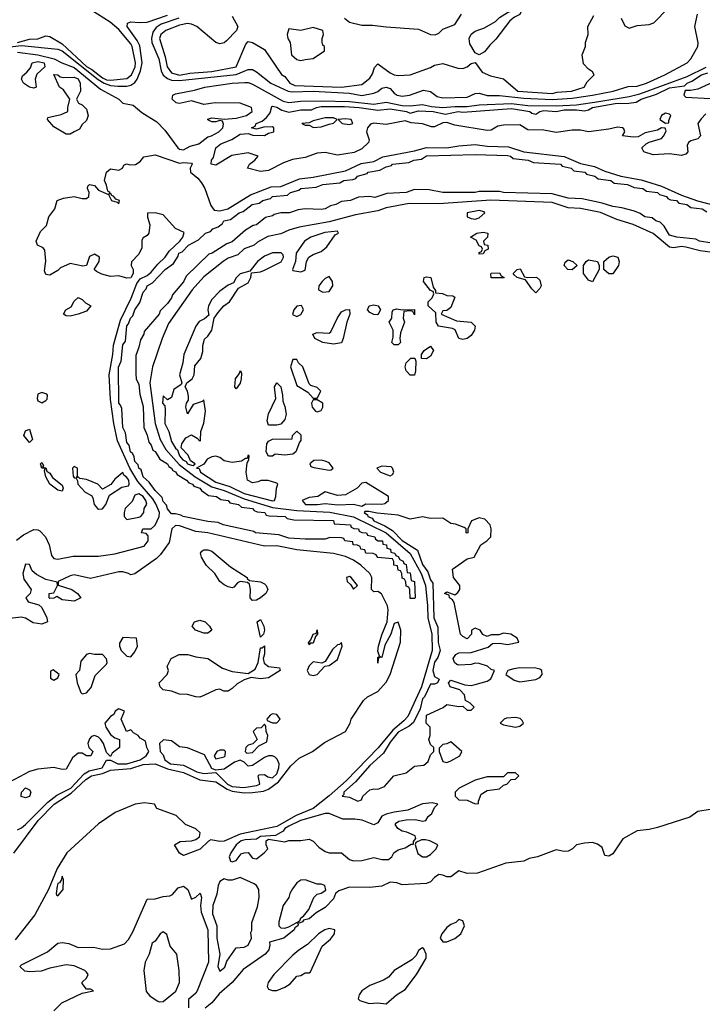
# Model space of a CAD drawing. Header units: inches. Extents: x 2348352 to 2479776, y 460422 to 613655.
# Tile 527 of 590: x 2452061 to 2455432, y 570443 to 575303. Entities that reach past the tile are written whole.
import ezdxf

# ---------------------------------------------------------------- set-up
doc = ezdxf.new("R2010")
doc.units = ezdxf.units.IN
doc.header["$MEASUREMENT"] = 0
doc.layers.add('C4557', color=7, linetype='Continuous')

msp = doc.modelspace()

# ---------------------------------------------------------------- linework, layer by layer
at = {"layer": 'C4557', "color": 4}
for points, elevation in [([(2454330, 575129), (2454310, 575139), (2454283.9, 575183.9), (2454280.9, 575210), (2454290, 575230.8), (2454310, 575246.8), (2454356.6, 575263.4), (2454410, 575294), (2454430, 575314), (2454470, 575338.8), (2454522, 575358), (2454529, 575370), (2454550, 575373.4), (2454556, 575370), (2454550, 575349), (2454536.9, 575343.1), (2454530, 575329.2), (2454504, 575316), (2454482, 575298), (2454413.1, 575206.9), (2454382.3, 575177.7), (2454355.9, 575144.1)], 28), ([(2453510, 575264), (2453450, 575249), (2453390, 575258), (2453382, 575230), (2453384.7, 575210), (2453396, 575190), (2453404, 575130), (2453430, 575106), (2453450, 575101), (2453470, 575106), (2453510, 575112), (2453566, 575150), (2453566, 575170), (2453558, 575178), (2453555.3, 575190), (2453555.3, 575210), (2453562, 575230), (2453558, 575250)], 32), ([(2452130, 574965.2), (2452110, 574969.3), (2452079, 574990), (2452069, 575010), (2452074.6, 575025.4), (2452096.5, 575043.5), (2452114, 575066), (2452122, 575090), (2452150, 575096.4), (2452181, 575090), (2452184.7, 575070), (2452146, 575034), (2452138, 575010), (2452142, 574970)], 12), ([(2452276.9, 575016.9), (2452330, 575018.8), (2452350, 575010.4), (2452359.1, 574990), (2452361, 574950), (2452342, 574910), (2452351.6, 574891.6), (2452370, 574882), (2452390, 574862), (2452398.8, 574830), (2452390, 574806), (2452370, 574786), (2452356.9, 574763.1), (2452330, 574748.7), (2452310, 574738), (2452290, 574738), (2452230, 574774), (2452198, 574810), (2452200.4, 574819.6), (2452265.6, 574834.4), (2452298, 574850), (2452298, 574870), (2452308.7, 574910), (2452276.5, 574956.5), (2452258, 574970), (2452230, 575032), (2452250, 575031.3), (2452261, 575021)], 12), ([(2455250, 574840.9), (2455231, 574830), (2455222, 574810), (2455250, 574792), (2455266, 574794), (2455266, 574806), (2455277.2, 574830), (2455270, 574837.2)], 12), ([(2453570, 574819.3), (2453510, 574804), (2453490, 574794), (2453454, 574790), (2453470, 574782), (2453490, 574782), (2453511.1, 574771.1), (2453550, 574774.8), (2453590, 574787.7), (2453610, 574792), (2453628, 574810), (2453610, 574819)], 12), ([(2453670, 574813.2), (2453634, 574810), (2453654, 574790), (2453690, 574786), (2453706, 574790), (2453698, 574810)], 12), ([(2454330, 574361.2), (2454271.3, 574350), (2454271.3, 574330), (2454290, 574322), (2454310, 574319.1), (2454330, 574324.9), (2454358, 574350), (2454355.3, 574355.3)], 16), ([(2453630, 574259), (2453567.3, 574252.7), (2453498.8, 574230), (2453467.3, 574210), (2453426, 574150), (2453422.8, 574110), (2453407.3, 574070), (2453410, 574064.7), (2453450, 574059.1), (2453470, 574066.8), (2453477.2, 574110), (2453489.4, 574130.6), (2453510, 574144), (2453550, 574159.1), (2453578.2, 574181.8), (2453618.9, 574241.1), (2453634.5, 574250)], 16), ([(2454330, 574146), (2454330, 574154), (2454342, 574158), (2454346, 574170), (2454342, 574182), (2454330, 574186), (2454314.6, 574214.6), (2454288, 574230), (2454318, 574250), (2454350, 574253.4), (2454372, 574250), (2454371, 574229), (2454352, 574210), (2454354, 574194), (2454372, 574190), (2454374, 574170), (2454358, 574162), (2454350, 574148)], 12), ([(2453352.7, 574152.7), (2453310, 574152.3), (2453270, 574135.1), (2453234.8, 574110), (2453198, 574062), (2453150, 574048.7), (2453130, 574028.7), (2453116.3, 574003.7), (2453090, 573992), (2453050, 573962.9), (2453010, 573922), (2452993, 573890), (2452990.7, 573870), (2452994.8, 573845.2), (2452973.7, 573826.3), (2452947.1, 573812.9), (2452930.7, 573790), (2452870.8, 573650), (2452867.3, 573610), (2452850.8, 573550), (2452862, 573510), (2452858, 573502), (2452822.8, 573477.2), (2452810, 573438), (2452790, 573426), (2452770, 573446), (2452766.8, 573410), (2452776.9, 573396.9), (2452778.8, 573378.8), (2452777.1, 573310), (2452797.3, 573270), (2452810, 573221), (2452830, 573187.3), (2452839.9, 573179.9), (2452850.6, 573150), (2452866.5, 573130), (2452882.3, 573122.3), (2452890, 573110.8), (2452910, 573104), (2452917.2, 573102.8), (2452928, 573110), (2452905.2, 573125.2), (2452892.8, 573152.8), (2452859, 573190), (2452861.2, 573210), (2452881.2, 573238.8), (2452910, 573254), (2452938, 573238), (2452950, 573222), (2452954, 573226), (2452955.3, 573270), (2452970, 573312), (2452978.7, 573370), (2452970, 573426), (2452962, 573418), (2452916.9, 573403.1), (2452890, 573358), (2452882, 573390), (2452884, 573410), (2452894.6, 573425.4), (2452894.6, 573445.4), (2452889.1, 573469.1), (2452878, 573490), (2452886, 573510), (2452913.2, 573530), (2452922.7, 573550), (2452925.2, 573594.8), (2452956, 573630), (2452964.7, 573664.7), (2452964.7, 573695.3), (2452973.6, 573726.4), (2452990, 573741), (2453009, 573770), (2453022, 573830), (2453041.6, 573858.4), (2453069.6, 573890.4), (2453097.2, 573910), (2453142, 573978), (2453190, 574004.7), (2453202, 574030), (2453206, 574054), (2453250, 574059.1), (2453270, 574066), (2453351.6, 574108.4), (2453364, 574130), (2453362, 574142)], 16), ([(2454790, 574068), (2454768, 574070), (2454749.3, 574089.3), (2454754.6, 574105.4), (2454770, 574118), (2454792, 574110), (2454814, 574090)], 12), ([(2454890, 574009.2), (2454870, 574018), (2454846, 574050), (2454846, 574090), (2454858, 574110), (2454870, 574118), (2454914, 574110), (2454922, 574090), (2454922, 574070)], 12), ([(2454970, 574048), (2454946, 574070), (2454946, 574110), (2454970, 574131.3), (2454990, 574138), (2455014, 574130), (2455022, 574110), (2455018, 574090), (2454990, 574048.7)], 12), ([(2454388.7, 574028.7), (2454388, 574048), (2454390, 574052), (2454430, 574054), (2454438, 574038), (2454454, 574030), (2454450, 574029)], 12), ([(2454570.5, 574030.5), (2454612.7, 574032.7), (2454630, 574018), (2454636.3, 573990), (2454630, 573975.3), (2454610, 573955.3), (2454590, 573974), (2454559, 574019), (2454518, 574030), (2454503.1, 574043.1), (2454498, 574050), (2454518, 574070), (2454533, 574073), (2454554.4, 574034.4)], 12), ([(2453590, 574035.3), (2453570, 574026), (2453554, 574010), (2453538.8, 573990), (2453536, 573970), (2453557.3, 573957.3), (2453590, 573962), (2453607, 573990), (2453606, 574010)], 16), ([(2454250, 573724), (2454230, 573729), (2454212.1, 573772.1), (2454198.9, 573778.9), (2454129, 573790), (2454117.2, 573810), (2454115.3, 573855.3), (2454078, 573890), (2454078, 573910), (2454098, 573930), (2454106, 573950), (2454102, 573962), (2454090, 573966), (2454055.3, 574010), (2454058, 574030), (2454070, 574034), (2454091, 574030), (2454102, 573982), (2454114, 573966), (2454114, 573954), (2454148.7, 573951.3), (2454170, 573941), (2454199.8, 573939.8), (2454210, 573934), (2454190, 573882), (2454170, 573868), (2454150, 573866), (2454142, 573850), (2454217.3, 573817.3), (2454290.8, 573810), (2454310.6, 573790), (2454306.8, 573770), (2454290, 573744), (2454270, 573729)], 12), ([(2452310, 573839), (2452290, 573842), (2452278, 573850), (2452288, 573870), (2452314.6, 573885.4), (2452330, 573914), (2452350, 573931), (2452370, 573922), (2452385.4, 573905.4), (2452412, 573890), (2452390, 573864), (2452350, 573849.3)], 12), ([(2453452.5, 573892.5), (2453430, 573889.2), (2453414, 573870), (2453408, 573848), (2453430, 573837.3), (2453450, 573847.3), (2453462.7, 573870), (2453459.5, 573879.5)], 16), ([(2453610, 573701.2), (2453558, 573710), (2453518, 573730), (2453509.2, 573750), (2453530, 573758.8), (2453590, 573756), (2453597.5, 573762.5), (2453630, 573831.3), (2453650, 573861), (2453670, 573871), (2453690, 573872), (2453691.3, 573850), (2453676, 573810), (2453658.8, 573730), (2453650, 573708)], 12), ([(2453830, 573846), (2453810, 573848), (2453790, 573858), (2453778, 573870), (2453786, 573890), (2453810, 573896), (2453832, 573890), (2453842, 573870)], 12), ([(2453950, 573871.3), (2454010, 573872), (2454010, 573846), (2454002, 573862), (2453990, 573866), (2453958, 573862), (2453954, 573830), (2453962, 573810), (2453942, 573758), (2453938, 573730), (2453942, 573710), (2453930, 573698), (2453910, 573698), (2453898, 573710), (2453904.7, 573735.3), (2453905.2, 573770), (2453886, 573810), (2453898, 573830), (2453900.4, 573859.6), (2453906, 573870), (2453924, 573876)], 12), ([(2454070, 573629.2), (2454046, 573630), (2454046, 573650), (2454058, 573670), (2454090, 573691), (2454104.7, 573670), (2454090, 573642)], 12), ([(2453430, 573626), (2453410, 573626), (2453398, 573590), (2453430, 573498), (2453483.6, 573463.6), (2453510, 573434), (2453530, 573434), (2453548, 573470), (2453530, 573488), (2453498, 573498), (2453490, 573506), (2453459, 573590), (2453438, 573610)], 16), ([(2453990, 573548), (2453969.2, 573570), (2453965.2, 573590), (2453969.2, 573610), (2453992.7, 573632.7), (2454012.7, 573632.7), (2454018, 573618), (2454016, 573570), (2454010, 573548)], 12), ([(2453130, 573481.2), (2453122.7, 573490), (2453126.6, 573530), (2453145.4, 573554.6), (2453150.8, 573570.8), (2453155.9, 573555.9), (2453155.3, 573530), (2453150, 573509.2)], 12), ([(2453330, 573301.2), (2453290, 573302), (2453283.7, 573323.7), (2453290, 573358), (2453326.3, 573433.7), (2453319, 573490), (2453330, 573511), (2453350.4, 573490), (2453358.8, 573450), (2453359.6, 573419.6), (2453370, 573394), (2453376.3, 573356.3), (2453370.4, 573329.6), (2453350, 573306)], 12), ([(2452170, 573462.7), (2452150, 573454), (2452146.4, 573433.6), (2452150, 573421), (2452170, 573411), (2452190, 573422.8), (2452197.2, 573430), (2452199, 573450), (2452194.5, 573454.5)], 16), ([(2453530, 573426), (2453510, 573426), (2453502, 573410), (2453504.7, 573390), (2453522, 573370), (2453530, 573367.3), (2453550, 573374), (2453558, 573390), (2453558, 573410)], 16), ([(2452110, 573215.3), (2452082, 573250), (2452090, 573274), (2452110, 573282), (2452124.7, 573230)], 12), ([(2453370, 573154), (2453322, 573158), (2453310, 573148.7), (2453290, 573148.7), (2453278, 573170), (2453282, 573210), (2453290, 573222), (2453310, 573232), (2453406, 573234), (2453408, 573250), (2453430, 573272), (2453450, 573254), (2453450, 573226), (2453442, 573218), (2453424.7, 573170), (2453410, 573159)], 12), ([(2453190, 573154), (2453183.6, 573136.4), (2453176.4, 573136.4), (2453156.8, 573123.2), (2453110, 573118), (2453070, 573126), (2453050, 573141.2), (2453030, 573149.2), (2453010, 573145.2), (2452986.4, 573133.6), (2452970, 573109), (2452934, 573090), (2452947.9, 573087.9), (2452954, 573070), (2453030, 573020.2), (2453099.1, 572999.1), (2453170, 572965), (2453310, 572928.2), (2453319, 572930), (2453326, 572950), (2453328.7, 572991.3), (2453335.3, 573010), (2453330, 573015.3), (2453288.4, 573028.4), (2453251.6, 573028.4), (2453238.8, 573021.2), (2453210, 573017.2), (2453186, 573030), (2453179.5, 573070), (2453184, 573116), (2453193.2, 573130), (2453194, 573150)], 16), ([(2453550, 573128.7), (2453512.7, 573127.3), (2453494, 573110), (2453498, 573098), (2453512.7, 573092.7), (2453590, 573078.8), (2453599.3, 573080.7), (2453608.7, 573090), (2453590, 573115.3), (2453570, 573124)], 16), ([(2452270, 572975.3), (2452250, 572981.2), (2452209, 573010), (2452190, 573046), (2452183.1, 573076.9), (2452187.3, 573087.3), (2452169.4, 573090), (2452164, 573110), (2452170, 573118), (2452178, 573102), (2452174, 573094), (2452190, 573091.3), (2452194.4, 573074.4), (2452210, 573064.7), (2452222.5, 573042.5), (2452270, 573004.7), (2452275.5, 572990)], 12), ([(2452330, 573098), (2452322, 573090), (2452324.7, 573050), (2452330, 573042), (2452339.6, 573039.6), (2452346.4, 573026.4), (2452347.7, 573010), (2452384.9, 572970), (2452414.8, 572954.8), (2452422, 572942), (2452428.5, 572910), (2452445.5, 572890), (2452450, 572886.4), (2452470, 572887.7), (2452486.6, 572910), (2452504, 572956), (2452565.2, 572994.8), (2452598, 573002), (2452602, 573010), (2452599.3, 573030), (2452590, 573044), (2452574.8, 573054.8), (2452570, 573068), (2452530, 573035.3), (2452511.3, 573008.7), (2452470, 572986), (2452446, 573010), (2452390, 573034), (2452358, 573038), (2452350, 573046), (2452342, 573042), (2452346, 573050), (2452346, 573090)], 16), ([(2453850, 573099.3), (2453824.7, 573090), (2453842, 573070), (2453890, 573051.3), (2453902, 573058), (2453908.7, 573070), (2453902, 573090), (2453895.1, 573095.1)], 16), ([(2453770, 573018), (2453750, 573015.3), (2453726.8, 572990), (2453670, 572958.4), (2453630, 572954.5), (2453570, 572972.7), (2453534, 572950), (2453490, 572945.2), (2453456, 572930), (2453472, 572910), (2453530.8, 572909.2), (2453570, 572914.8), (2453631.9, 572908.1), (2453709.1, 572910.9), (2453750, 572902), (2453770, 572914), (2453850, 572911), (2453864.7, 572915.3), (2453882, 572930), (2453882, 572950)], 16), ([(2452650, 572962), (2452630, 572955.3), (2452615.6, 572924.4), (2452581, 572890), (2452576, 572870), (2452576, 572850), (2452590, 572836), (2452650, 572847.2), (2452659, 572850), (2452674, 572870), (2452675.3, 572890), (2452688.7, 572911.3), (2452684.5, 572930), (2452670, 572949.3)], 16), ([(2453785.4, 572874.6), (2453765.4, 572874.6), (2453762, 572870), (2453779.1, 572859.1), (2453780.7, 572850), (2453802, 572842), (2453810.5, 572830), (2453864.9, 572804.9), (2453901.4, 572781.4), (2453950, 572732.9), (2454025.1, 572685.1), (2454050, 572613), (2454077.2, 572577.2), (2454090, 572538.8), (2454101.6, 572521.6), (2454106, 572350), (2454125.1, 572305.1), (2454127.9, 572227.9), (2454138, 572190), (2454125.8, 572154.2), (2454110, 572132), (2454101.7, 572090), (2454110, 572061), (2454132, 572048), (2454124.7, 572030), (2454110, 572022.7), (2454090, 572022.7), (2454059.7, 571960.3), (2454050.6, 571950), (2454038, 571902), (2454005.5, 571834.5), (2453983.6, 571816.4), (2453930, 571786.6), (2453890, 571736.3), (2453857.5, 571682.5), (2453790, 571622), (2453718.6, 571541.4), (2453662, 571490), (2453662, 571478), (2453654, 571470), (2453690, 571466), (2453730, 571446), (2453748.4, 571451.6), (2453755.3, 571470), (2453790, 571501), (2453810, 571506.8), (2453830, 571504), (2453862, 571518), (2453908.7, 571570), (2453970, 571586), (2454010, 571618), (2454056.4, 571623.6), (2454078, 571642), (2454090, 571674), (2454106, 571690), (2454106, 571710), (2454090, 571726), (2454082, 571750), (2454088, 571770), (2454088, 571810), (2454068, 571830), (2454069.2, 571870.8), (2454152.9, 571907.1), (2454170, 571922), (2454230, 571912), (2454250, 571914), (2454270, 571894), (2454290, 571894), (2454306, 571910), (2454286, 571930), (2454262, 571942), (2454258, 571970), (2454235.3, 571995.3), (2454186, 572010), (2454178, 572030), (2454190, 572042), (2454259.6, 572019.6), (2454290, 572016), (2454310, 572021), (2454370, 572038), (2454388, 572050), (2454406, 572090), (2454390, 572095.3), (2454371.7, 572111.7), (2454330, 572124.5), (2454310, 572126.6), (2454290, 572120.9), (2454230, 572117.2), (2454220.2, 572120.2), (2454208, 572130), (2454202, 572150), (2454215.3, 572170), (2454230, 572177.3), (2454290, 572178.8), (2454374.2, 572205.8), (2454396.4, 572223.6), (2454430, 572226), (2454470, 572218.8), (2454526, 572230), (2454518, 572250), (2454486, 572270), (2454450, 572274), (2454427.3, 572267.3), (2454390, 572266), (2454370, 572258), (2454348.9, 572268.9), (2454335.3, 572290), (2454310, 572299), (2454292, 572290), (2454292, 572270), (2454270, 572246), (2454250, 572258), (2454238, 572270), (2454206, 572426), (2454198.6, 572438.6), (2454184, 572450), (2454182, 572462), (2454158, 572470), (2454170, 572478), (2454210, 572464.7), (2454224.7, 572475.3), (2454235.3, 572490), (2454235.3, 572510), (2454204, 572550), (2454198, 572590), (2454270, 572642), (2454306, 572650), (2454338, 572710), (2454368, 572730), (2454388, 572750), (2454389, 572790), (2454384, 572810), (2454358, 572838), (2454330, 572844), (2454292, 572830), (2454274, 572790), (2454274, 572770), (2454270, 572768), (2454266, 572770), (2454266, 572790), (2454256.4, 572796.4), (2454213.6, 572813.6), (2454190, 572815.3), (2454150, 572842), (2454090, 572841.2), (2454050, 572849), (2453990, 572838), (2453930, 572858), (2453826.6, 572866.6)], 16), ([(2453210, 572435.3), (2453199, 572450), (2453200.9, 572490), (2453196.5, 572516.5), (2453185.2, 572525.2), (2453150, 572529), (2453136, 572524), (2453118, 572502), (2453110, 572499), (2453090, 572502.7), (2453070, 572513.2), (2453049.4, 572530), (2453025.2, 572570), (2452982, 572610), (2452959.3, 572650), (2452954, 572670), (2452960.2, 572679.8), (2452970, 572686), (2452990, 572686.8), (2453010, 572678.8), (2453102.3, 572602.3), (2453184.7, 572550), (2453184.7, 572544.7), (2453195.3, 572535.3), (2453250, 572527.7), (2453270, 572518.8), (2453278.8, 572510), (2453286.8, 572490), (2453276, 572470), (2453250, 572449.4), (2453230, 572437.2)], 12), ([(2453690, 572555.3), (2453674, 572550), (2453678, 572530), (2453695.3, 572515.3), (2453710, 572491.3), (2453728.7, 572510), (2453698, 572550)], 16), ([(2453250, 572255.3), (2453234, 572330), (2453250, 572342.8), (2453266.8, 572310), (2453270.4, 572290), (2453264.7, 572270)], 12), ([(2452970, 572274), (2452929.8, 572289.8), (2452912.3, 572310), (2452923.7, 572330), (2452950, 572339.5), (2452976.3, 572330), (2452998, 572310), (2453010, 572289.2), (2452990, 572275.1)], 12), ([(2452570, 572254), (2452554, 572226), (2452553.4, 572210), (2452561.6, 572190), (2452590, 572161), (2452610, 572158), (2452630, 572182), (2452642, 572210), (2452638, 572250)], 16), ([(2453490, 572218), (2453487.5, 572227.5), (2453498.7, 572241.3), (2453510, 572270.4), (2453526, 572274), (2453530, 572291), (2453532, 572270), (2453522, 572258), (2453510, 572225.1), (2453495.3, 572224.7)], 12), ([(2453249.6, 572049.6), (2453204.7, 572055.3), (2453170, 572045.2), (2453134.9, 572025.1), (2453110, 572001.2), (2453090, 571989), (2453068.9, 571988.9), (2453050, 571998), (2453030, 571995.3), (2452970, 571966.6), (2452950, 571959.5), (2452930, 571960.7), (2452890, 571972.7), (2452850, 571974), (2452810, 571989.2), (2452770, 571995.3), (2452755.3, 572010), (2452749.2, 572030), (2452788.9, 572071.1), (2452795.3, 572090), (2452788.7, 572110), (2452808.7, 572150), (2452848, 572170), (2452891.3, 572170), (2452930, 572158.7), (2452990, 572150.3), (2453062.3, 572102.3), (2453110, 572085.5), (2453190, 572076), (2453223.7, 572096.3), (2453239.3, 572130), (2453250, 572202), (2453258, 572202), (2453270, 572212), (2453270.4, 572170.4), (2453262.8, 572150), (2453267.5, 572127.5), (2453290, 572110.5), (2453343.6, 572103.6), (2453346.8, 572090), (2453290, 572054.5)], 12), ([(2453650, 572228), (2453641, 572219), (2453630, 572217), (2453605.9, 572194.1), (2453570, 572135.3), (2453552.7, 572127.3), (2453510, 572132.7), (2453490, 572114), (2453481, 572090), (2453483.5, 572083.5), (2453491.1, 572071.1), (2453510, 572066), (2453530, 572071.3), (2453567.3, 572112.7), (2453590, 572116), (2453630, 572144), (2453654, 572210)], 16), ([(2452405.4, 572174.6), (2452390, 572168.7), (2452362.8, 572137.2), (2452356, 572090), (2452338, 572070), (2452344.7, 572030), (2452362.5, 571982.5), (2452370, 571976), (2452390, 571980.7), (2452413.1, 572006.9), (2452434, 572066), (2452490, 572121), (2452493.3, 572130), (2452490, 572148), (2452470, 572169), (2452430, 572169.3)], 16), ([(2454530, 572103.7), (2454501.1, 572098.9), (2454472, 572090), (2454462, 572070), (2454503, 572043), (2454530, 572034.8), (2454610, 572046.8), (2454630, 572056), (2454641.2, 572070), (2454639, 572090), (2454630, 572097.2), (2454610, 572102)], 16), ([(2452226, 572094), (2452212.7, 572087.3), (2452212.7, 572052.7), (2452230, 572042), (2452250, 572054), (2452255.3, 572070)], 16), ([(2453310, 571877.2), (2453298, 571870), (2453282, 571850), (2453283.6, 571843.6), (2453310, 571832), (2453330, 571832), (2453348, 571850), (2453330, 571874)], 16), ([(2454510, 571859), (2454465.4, 571854.6), (2454454, 571850), (2454434, 571830), (2454450, 571822), (2454510, 571810.8), (2454530, 571816), (2454548.7, 571830), (2454543.1, 571843.1), (2454532.9, 571852.9)], 16), ([(2453270, 571826), (2453252.7, 571807.3), (2453230, 571806), (2453214, 571790), (2453234, 571750), (2453211.6, 571728.4), (2453190, 571722), (2453178, 571710), (2453174, 571690), (2453182, 571682), (2453210, 571686), (2453241.2, 571718.8), (2453282, 571738), (2453286, 571770), (2453278, 571790), (2453276.4, 571816.4)], 16), ([(2452771.3, 571748.7), (2452752, 571730), (2452754, 571690), (2452770, 571674), (2452778, 571650), (2452804.9, 571630), (2452870, 571623.6), (2452936, 571590), (2452970, 571581.3), (2453030, 571587.3), (2453086.4, 571530), (2453110, 571518.3), (2453167.7, 571512.3), (2453230, 571523.6), (2453246, 571530), (2453239, 571570), (2453244.1, 571575.9), (2453270, 571577.3), (2453285.5, 571565.5), (2453310, 571560.4), (2453330, 571580.5), (2453340.5, 571610), (2453342, 571630), (2453333.2, 571653.2), (2453322, 571662), (2453310, 571669), (2453290, 571669), (2453270, 571661.2), (2453210, 571622), (2453190, 571618), (2453170, 571638), (2453150, 571648.7), (2453122, 571638), (2453070, 571603.7), (2453030, 571598), (2453010, 571606), (2452974.2, 571674.2), (2452890, 571708.7), (2452850, 571714), (2452810, 571744)], 16), ([(2454190, 571738), (2454170, 571728), (2454150, 571726), (2454132.7, 571707.3), (2454132, 571690), (2454150, 571642), (2454170, 571636), (2454190, 571644.9), (2454234, 571670), (2454244, 571690)], 16), ([(2453070, 571698), (2453050, 571698), (2453034, 571690), (2453022, 571670), (2453030, 571654), (2453070, 571664.7), (2453075.3, 571670), (2453078, 571690)], 16), ([(2454510, 571586), (2454470, 571586), (2454450, 571566), (2454370, 571566), (2454310, 571548.7), (2454232, 571510), (2454212, 571490), (2454212, 571470), (2454230, 571452), (2454271.1, 571451.1), (2454310, 571432), (2454326, 571434), (2454326, 571446), (2454340.2, 571479.8), (2454370, 571498), (2454430, 571506.8), (2454450, 571524.7), (2454466, 571530), (2454487.3, 571552.7), (2454510, 571554), (2454526, 571570)], 16), ([(2452090, 571462), (2452068.4, 571468.4), (2452069.3, 571490), (2452090, 571512), (2452110, 571502), (2452116, 571490), (2452110, 571468.7)], 16), ([(2454097.2, 571437.2), (2454050, 571432), (2453978.4, 571401.6), (2453910, 571391.8), (2453870, 571380.9), (2453848.5, 571371.5), (2453830, 571338), (2453810, 571328), (2453751.8, 571351.8), (2453716.6, 571356.6), (2453656.6, 571356.6), (2453590, 571384), (2453570, 571385.2), (2453447.7, 571350), (2453390, 571322), (2453370.5, 571310), (2453362.3, 571297.7), (2453324.1, 571275.9), (2453250, 571270.8), (2453230, 571257.2), (2453175, 571255.1), (2453154, 571250), (2453130, 571229.2), (2453104, 571190), (2453096, 571170), (2453102, 571150), (2453110, 571146), (2453130, 571152), (2453154, 571186), (2453170, 571191), (2453190, 571191.3), (2453210, 571164.7), (2453230, 571161), (2453268, 571190), (2453286, 571210), (2453278, 571230), (2453278, 571250), (2453290, 571258), (2453370, 571244.7), (2453390, 571251), (2453450, 571250.7), (2453490, 571257.3), (2453510, 571247.3), (2453538.3, 571218.3), (2453570, 571196.4), (2453590, 571190.4), (2453650, 571190.6), (2453690, 571158), (2453710, 571150.4), (2453750, 571152.2), (2453810, 571168), (2453850, 571157.3), (2453882, 571158), (2453898, 571170), (2453908, 571190), (2453930, 571204.7), (2453964.7, 571215.3), (2453994, 571234), (2454006, 571234), (2454006, 571246), (2454018, 571262), (2454013.6, 571273.6), (2453972.5, 571292.5), (2453950, 571297.2), (2453928.7, 571310), (2453915.3, 571330), (2453922, 571338), (2453933.6, 571346.4), (2453970, 571354), (2454014.8, 571354.8), (2454050, 571346), (2454066, 571350), (2454078, 571370), (2454095.5, 571384.5), (2454110, 571414), (2454126, 571430)], 16), ([(2454044.7, 571255.3), (2454018, 571242), (2454014, 571230), (2454027.1, 571187.1), (2454050, 571171.3), (2454070, 571171.3), (2454090, 571182), (2454118, 571210), (2454126, 571230), (2454086, 571250), (2454065.4, 571254.6)], 16), ([(2452270, 571075.3), (2452265.1, 571054.9), (2452257.5, 571042.5), (2452250, 571039.3), (2452245.8, 571025.8), (2452241, 570990), (2452242, 570982), (2452250, 570978), (2452275.3, 571010), (2452277.5, 571057.5)], 16), ([(2453150, 571068.7), (2453110, 571055.3), (2453090, 571055.3), (2453070, 571062), (2453050, 571049), (2453040.5, 571030), (2453034, 570986), (2453015.5, 570930), (2453012.4, 570890), (2453034, 570830), (2453034.6, 570770), (2453048.7, 570690), (2453039.3, 570630), (2453050, 570606.8), (2453073.8, 570626.2), (2453084.5, 570655.5), (2453130, 570722), (2453170, 570724), (2453190, 570734.8), (2453206, 570770), (2453203.1, 570796.9), (2453207.3, 570807.3), (2453207.3, 570847.3), (2453236, 570924), (2453243.7, 570970), (2453241.2, 571010), (2453230, 571028.7), (2453218, 571038)], 16), ([(2453470, 571058), (2453450, 571055.3), (2453430, 571042), (2453407.7, 571012.3), (2453394.8, 570990), (2453390.4, 570969.6), (2453362.8, 570930), (2453340.7, 570850), (2453341, 570830), (2453350, 570821), (2453370, 570818.8), (2453390, 570826), (2453444.7, 570855.3), (2453449.3, 570870), (2453462.7, 570877.3), (2453489.5, 570910.5), (2453513.2, 570970), (2453530, 570986.8), (2453550, 570991.3), (2453573.2, 571006.8), (2453568.4, 571028.4), (2453550, 571035.3), (2453530, 571035.3)], 16), ([(2454230, 570862), (2454214, 570846), (2454190, 570836), (2454170, 570821.2), (2454146, 570790), (2454138, 570770), (2454151.3, 570751.3), (2454170, 570751), (2454210, 570767.3), (2454239, 570790), (2454257.2, 570830), (2454250, 570855.3)], 24), ([(2452770, 570800.9), (2452754.8, 570790), (2452730, 570754), (2452714.8, 570745.2), (2452700.5, 570690), (2452681.3, 570650), (2452673.7, 570610), (2452686, 570506), (2452704, 570484), (2452739.8, 570459.8), (2452750, 570454.8), (2452770, 570456), (2452832.7, 570507.3), (2452849.5, 570550), (2452847.6, 570610), (2452837.2, 570690), (2452803.7, 570730), (2452786.8, 570786.8)], 12), ([(2453590, 570817), (2453567.3, 570810), (2453537.3, 570790), (2453482.8, 570737.2), (2453438.8, 570710), (2453410, 570686), (2453315.5, 570590), (2453287.7, 570550), (2453282.8, 570530), (2453290, 570518), (2453310, 570511), (2453330, 570511), (2453370, 570526.8), (2453396, 570544), (2453430, 570582), (2453450, 570584.7), (2453470, 570598), (2453490, 570598), (2453496.5, 570603.5), (2453555.3, 570730), (2453595.5, 570764.5), (2453615.3, 570790), (2453618, 570810)], 24), ([(2454050, 570722), (2454032, 570710), (2454017.3, 570682.7), (2453997.3, 570662.7), (2453911, 570610), (2453882.5, 570577.5), (2453857.5, 570562.5), (2453790, 570536), (2453751.3, 570510), (2453738, 570490), (2453732, 570470), (2453741, 570461), (2453787.3, 570447.3), (2453829.3, 570450.7), (2453870, 570444.7), (2453922, 570490), (2453964.7, 570515.3), (2454021.2, 570590), (2454068, 570670), (2454068.7, 570690), (2454057.2, 570717.2)], 24)]:
    msp.add_lwpolyline(points, close=True, dxfattribs=dict(at, elevation=elevation))
for points, elevation in [([(2455031.3, 575310), (2455050, 575272), (2455070, 575261), (2455110, 575274.8), (2455170, 575278.8), (2455192.3, 575287.7), (2455261.2, 575358.8)], 28), ([(2451910, 575158.3), (2452070, 575175.2), (2452250, 575157.4), (2452270, 575148.5), (2452448, 575008), (2452477.5, 574990), (2452510, 574978), (2452545, 574975.1), (2452590, 574975.1), (2452610, 574980.2), (2452630, 574993.6), (2452641.8, 575010), (2452657.7, 575050), (2452665.4, 575090), (2452653.7, 575173.7), (2452640.2, 575200.2), (2452591.3, 575270), (2452594, 575286), (2452610, 575292.6), (2452651.1, 575288.9), (2452690, 575291.4), (2452790, 575324.9)], 24), ([(2452050.3, 575189.7), (2452110, 575207.6), (2452150, 575208.5), (2452190, 575222.7), (2452210, 575219.6), (2452270, 575184.5), (2452390, 575071.7), (2452417, 575057), (2452470, 575016.3), (2452490, 575006.9), (2452510, 575005), (2452590, 575012.7), (2452613.7, 575030), (2452630.7, 575070), (2452632.5, 575090), (2452616.8, 575170), (2452610, 575184.5), (2452550, 575255.4), (2452507, 575290), (2452414, 575350)], 28), ([(2452846, 575310), (2452759.3, 575280.7), (2452734.8, 575265.2), (2452717.8, 575242.2), (2452711.1, 575210), (2452714, 575190), (2452747.6, 575110), (2452759.8, 575050), (2452770, 575029.2), (2452790, 575012.9), (2452810, 575005), (2452850, 575002.5), (2453130, 575032.2), (2453190, 575056.9), (2453210, 575057.4), (2453230, 575046.3), (2453300.3, 574990), (2453386.7, 574950), (2453406.9, 574946.9), (2453510, 574950.1), (2453690, 574939.8), (2453751.3, 574928.7), (2453810, 574940.2), (2453830, 574948.1), (2453850, 574964.9), (2453870, 574970.3), (2453890, 574962.6), (2453910, 574939.6), (2453924.9, 574930), (2453950, 574925.7), (2453985.2, 574930), (2454054.9, 574954.9), (2454089, 574949), (2454123.2, 574923.2), (2454150, 574916.9), (2454270, 574920.2), (2454310, 574939), (2454330, 574940.7), (2454370, 574928.1), (2454430.5, 574929.4), (2454550, 574915.1), (2454690, 574909.7), (2454790, 574915.3), (2454889.2, 574930), (2454992, 574950), (2455066.2, 574973.8), (2455110, 574975.3), (2455156.3, 574990), (2455247.3, 575030), (2455358, 575090), (2455376, 575110), (2455409.5, 575170), (2455410.8, 575189.2), (2455394.7, 575270), (2455409, 575330)], 24), ([(2453110, 575321), (2453138, 575270), (2453132, 575250), (2453082, 575198), (2453070, 575188.7), (2453050, 575184), (2453028.7, 575190), (2452936.3, 575270), (2452910, 575280.8), (2452890, 575284.4), (2452850, 575276.3), (2452782.4, 575250), (2452757.4, 575230), (2452752, 575210), (2452779.7, 575119.7), (2452789.5, 575069.5), (2452810, 575041.5), (2452850, 575029.4), (2452900.9, 575039.1), (2453010, 575047.8), (2453129.2, 575070), (2453177.2, 575182.8), (2453190, 575196), (2453210, 575191), (2453270, 575156), (2453353, 575033), (2453370, 575022), (2453395.5, 574990), (2453418.9, 574978.9), (2453650, 574969.3), (2453750, 574982.8), (2453790, 575014.8), (2453803.9, 575036.1), (2453813.2, 575066.8), (2453830, 575084.7), (2453890, 575040.7), (2453910, 575030.8), (2453930, 575027.3), (2453990, 575031), (2454090, 575066.8), (2454110, 575078.8), (2454150, 575086.8), (2454224.1, 575064.1), (2454250, 575062), (2454270, 575070.8), (2454290, 575086.8), (2454310, 575091.3), (2454344.4, 575044.4), (2454385.3, 575025.3), (2454450, 575010.7), (2454521, 574950), (2454690, 574938), (2454714.6, 574945.4), (2454786, 574950), (2454848, 574970), (2454863.1, 574996.9), (2454898, 575030), (2454890, 575046), (2454870, 575058), (2454844.7, 575084.7), (2454838, 575130), (2454855.3, 575170), (2454855.3, 575190), (2454868, 575230), (2454866, 575270), (2454896, 575324)], 28), ([(2453664.7, 575310), (2453690, 575291), (2453750, 575276), (2453803.2, 575276.8), (2453870, 575267.3), (2454030, 575256.3), (2454090, 575230.7), (2454111.9, 575228.1), (2454130, 575236), (2454150, 575256), (2454210, 575278.8), (2454242, 575330)], 32), ([(2452050, 575142.6), (2452150.6, 575129.4), (2452230.5, 575110.5), (2452269.5, 575089.5), (2452330, 575066.8), (2452459.8, 574959.8), (2452550.8, 574910), (2452570, 574890.8), (2452620.5, 574880.5), (2452664.8, 574844.8), (2452738.7, 574798.7), (2452777.6, 574757.6), (2452842.6, 574670), (2452850, 574663.1), (2452870, 574660.3), (2452902, 574678), (2452945.2, 574690), (2452990, 574725.5), (2453008, 574730), (2453044, 574750), (2453064, 574770), (2453067.3, 574787.3), (2453062, 574802), (2453050, 574806), (2453030, 574798), (2453010, 574798), (2452990, 574808), (2452990, 574812), (2453010, 574818), (2453070, 574811.3), (2453130, 574817.1), (2453181.2, 574830), (2453209.2, 574850), (2453205.2, 574870), (2453150, 574891.2), (2453026.7, 574893.3), (2452970, 574883.7), (2452910, 574902), (2452850.7, 574889.3), (2452832.9, 574892.9), (2452814, 574910), (2452817.2, 574930), (2452830, 574937.1), (2452924.8, 574955.2), (2452975.3, 574970), (2453110, 574989.2), (2453172.9, 574992.9), (2453190, 574992.6), (2453210, 574985.2), (2453361.5, 574901.5), (2453390, 574893.8), (2453450, 574900.2), (2453550, 574902.7), (2453690, 574899.4), (2453810, 574886.5), (2453870, 574896.3), (2453950, 574879.6), (2453990, 574877.8), (2454050, 574884.1), (2454094.7, 574874.7), (2454150, 574870.1), (2454210, 574875.3), (2454270, 574873.9), (2454330, 574882.6), (2454490, 574889.6), (2454570, 574879.4), (2454710, 574877.2), (2454810, 574883.3), (2454920.9, 574899.1), (2455070, 574923.1), (2455123, 574937), (2455356.7, 575023.3), (2455450.8, 575069.2)], 16), ([(2455450, 574839), (2455425.7, 574814.3), (2455410.4, 574790), (2455423, 574730), (2455410, 574715.1), (2455375.5, 574704.5), (2455363.8, 574696.2), (2455358, 574682), (2455360.7, 574650), (2455350, 574639.3), (2455330, 574632.3), (2455270, 574640.5), (2455190, 574635.6), (2455144, 574650), (2455134, 574670), (2455154, 574690), (2455170, 574699.1), (2455230, 574717.3), (2455242.7, 574730), (2455254, 574754), (2455248, 574768), (2455230, 574768.7), (2455210, 574757.2), (2455150, 574744), (2455114.9, 574725.1), (2455090, 574722.9), (2455038, 574730), (2455049, 574750), (2455044, 574764), (2455038, 574770), (2455013.3, 574773.3), (2454970, 574763), (2454870.4, 574749.6), (2454830, 574758), (2454790, 574758.4), (2454710, 574746.3), (2454650, 574756.9), (2454570, 574759.5), (2454530, 574783.7), (2454450, 574783), (2454422.9, 574777.1), (2454390, 574757), (2454370, 574755.6), (2454210, 574782), (2454170, 574796), (2454150, 574793.2), (2454110, 574774.5), (2454094.8, 574774.8), (2454050, 574789.6), (2453994, 574794), (2453964, 574804), (2453870, 574785.2), (2453810, 574792), (2453793.2, 574786.8), (2453778.8, 574770), (2453774, 574750), (2453786.8, 574710), (2453782.8, 574697.2), (2453750, 574665.2), (2453712.8, 574647.2), (2453630, 574633.6), (2453570, 574647), (2453530, 574644.5), (2453470, 574622.4), (2453407.5, 574612.5), (2453363.9, 574596.1), (2453290, 574559.3), (2453250, 574553.2), (2453186, 574570), (2453195.3, 574590), (2453222, 574610), (2453238, 574630), (2453190, 574645.2), (2453108, 574632), (2453030, 574585.2), (2453006, 574590), (2453008, 574610), (2453017.2, 574622.8), (2453029.4, 574670), (2453054, 574690), (2453107.8, 574712.2), (2453150, 574738), (2453190, 574742), (2453212.7, 574732.7), (2453270, 574731), (2453290, 574742.8), (2453315.3, 574750), (2453315.3, 574770), (2453310, 574774), (2453266.8, 574773.2), (2453230, 574762), (2453206, 574770), (2453223.1, 574776.9), (2453229, 574790), (2453257.6, 574802.4), (2453280.5, 574819.5), (2453297.2, 574842.8), (2453305.6, 574874.4), (2453310, 574876), (2453330, 574870.4), (2453355.6, 574855.6), (2453390, 574846), (2453450, 574858.7), (2453501.3, 574858.7), (2453526, 574870), (2453550, 574873.8), (2453664.9, 574875.1), (2453738, 574870), (2453830, 574856.2), (2453890, 574862.7), (2453971.3, 574850), (2453990, 574842), (2454030, 574852.9), (2454102, 574850), (2454163, 574837), (2454226, 574850), (2454250, 574847), (2454490, 574865.2), (2454581, 574850), (2454590, 574841), (2454610, 574837.3), (2454629, 574850), (2454650, 574854), (2454710, 574850.2), (2454750, 574857.7), (2454810, 574857.8), (2454850, 574853.4), (2454870, 574857.6), (2454889.4, 574870), (2455002, 574890), (2455069.8, 574890.2), (2455104.6, 574895.4), (2455129.4, 574910), (2455205.1, 574934.9), (2455270, 574966.9), (2455343.3, 574976.7), (2455358, 574990), (2455381, 574999), (2455427.8, 575030), (2455458.7, 575041.3)], 12), ([(2455484.9, 574995.1), (2455410, 574959.5), (2455372.9, 574952.9), (2455350, 574954), (2455347.1, 574952.9), (2455341, 574930), (2455350, 574921), (2455470, 574914.8)], 12), ([(2452045.6, 572734.4), (2452079.1, 572760.9), (2452130, 572786.5), (2452150, 572785.2), (2452159.6, 572779.6), (2452188.2, 572750), (2452205.8, 572710), (2452217.6, 572657.6), (2452230, 572642.7), (2452250, 572640.2), (2452324.7, 572655.3), (2452450, 572655), (2452530, 572666.5), (2452675.7, 572704.3), (2452695.6, 572730), (2452695.3, 572755.3), (2452686, 572766), (2452662, 572770), (2452669, 572790), (2452710, 572790.4), (2452730, 572808.2), (2452749.8, 572850), (2452751.6, 572870), (2452733.3, 572913.3), (2452717.7, 572937.7), (2452643.8, 573023.8), (2452605.2, 573090), (2452544, 573224), (2452525.8, 573310), (2452508.9, 573428.9), (2452502.5, 573550), (2452521.1, 573650), (2452523.3, 573696.7), (2452559.4, 573820.6), (2452611.2, 573928.8), (2452638.6, 574001.4), (2452656.2, 574023.8), (2452690, 574040.2), (2452710, 574056.1), (2452743.5, 574096.5), (2452779.7, 574130), (2452799.8, 574160.2), (2452852.1, 574210), (2452866, 574230), (2452872.3, 574252.3), (2452830, 574272.3), (2452770, 574339), (2452730, 574349), (2452692.7, 574347.3), (2452691.6, 574328.4), (2452702.8, 574290), (2452698, 574250), (2452690, 574238), (2452670, 574226), (2452664.7, 574215.3), (2452663.6, 574176.4), (2452650, 574146), (2452612.7, 574107.3), (2452612, 574090), (2452621, 574070), (2452621, 574050), (2452610.5, 574029.5), (2452590, 574027), (2452550, 574038), (2452510, 574036), (2452466.8, 574046.8), (2452440.2, 574060.2), (2452428, 574070), (2452454, 574110), (2452455.3, 574130), (2452430, 574145.2), (2452406.2, 574133.8), (2452391, 574089), (2452373.4, 574086.6), (2452310, 574099), (2452262.5, 574077.5), (2452250, 574065.2), (2452210, 574042), (2452190, 574046), (2452184, 574064), (2452189.4, 574110.6), (2452184.7, 574164.7), (2452177.2, 574177.2), (2452148, 574190), (2452142, 574210), (2452163.2, 574256.8), (2452193.2, 574286.8), (2452205.2, 574330), (2452234, 574370), (2452246, 574410), (2452278, 574422), (2452330, 574430.6), (2452370, 574421), (2452390, 574421), (2452402, 574430), (2452404, 574450), (2452395.3, 574470), (2452398, 574482), (2452406, 574490), (2452430, 574484.7), (2452450, 574462), (2452499.6, 574439.6), (2452514, 574410), (2452542, 574402), (2452550, 574394), (2452554, 574410), (2452536.4, 574416.4), (2452526, 574430), (2452515.3, 574435.3), (2452510, 574446), (2452502, 574442), (2452506, 574450), (2452496.4, 574456.4), (2452490, 574486), (2452479, 574510), (2452489.3, 574550.7), (2452510, 574566), (2452550, 574561), (2452568, 574570), (2452575.3, 574584.7), (2452588, 574592), (2452606.8, 574586.8), (2452632.5, 574587.5), (2452656.5, 574603.5), (2452674.6, 574625.4), (2452730, 574636), (2452850, 574594), (2452870, 574597.3), (2452910, 574594), (2452912, 574590), (2452902, 574570), (2452904.7, 574550), (2452940.4, 574520.4), (2452958.3, 574498.3), (2452974.9, 574470), (2453005.2, 574385.2), (2453022, 574362), (2453050, 574358.7), (2453089.3, 574370), (2453201.2, 574438.8), (2453302.2, 574477.8), (2453350, 574479.7), (2453442.8, 574517.2), (2453510, 574525.2), (2453670, 574557.3), (2453746.7, 574593.3), (2453810, 574603.5), (2453853.5, 574626.5), (2454010, 574655.8), (2454070, 574672.6), (2454170, 574670.2), (2454230, 574681.1), (2454310, 574687.5), (2454370, 574678.2), (2454475.3, 574675.3), (2454550, 574651.1), (2454750, 574627.3), (2454830, 574592.7), (2454898.8, 574578.8), (2454950, 574554.7), (2455030, 574531), (2455130, 574512.7), (2455230, 574480.6), (2455330, 574436.1), (2455408.4, 574408.4), (2455490, 574387.4)], 12), ([(2455479.3, 574199.3), (2455418, 574210), (2455399.3, 574219.3), (2455306, 574230), (2455270, 574239), (2455244, 574284), (2455224, 574304), (2455202, 574310), (2455184.7, 574324.7), (2455148, 574330), (2455125.6, 574345.6), (2455097.2, 574357.2), (2455034.6, 574374.6), (2454990, 574381.2), (2454938, 574398), (2454838, 574418), (2454770, 574421.2), (2454690, 574442.7), (2454450, 574449.7), (2454430, 574455.3), (2454330, 574455.3), (2454310, 574449.7), (2454150, 574449.6), (2454083.1, 574463.1), (2454010, 574464), (2453970, 574449.6), (2453874.4, 574445.6), (2453814, 574426), (2453789.5, 574429.5), (2453733.4, 574426.6), (2453694, 574410), (2453650, 574405.2), (2453622, 574390), (2453595.3, 574384.7), (2453569.3, 574369.3), (2453550, 574366), (2453470, 574369.4), (2453435.3, 574364.7), (2453394, 574350), (2453350.5, 574349.5), (2453318, 574342), (2453310, 574335.3), (2453274, 574326), (2453231, 574290), (2453213.4, 574286.6), (2453176.3, 574263.7), (2453110, 574206), (2453083.5, 574196.5), (2453011.3, 574150), (2452994.4, 574145.6), (2452882.8, 574037.2), (2452870, 574009), (2452815.3, 573944.7), (2452810.8, 573930), (2452790, 573902), (2452754.8, 573865.2), (2452750, 573849), (2452676, 573764), (2452674, 573750), (2452657.3, 573722.7), (2452650, 573686), (2452634.8, 573645.2), (2452634.4, 573554.4), (2452636, 573530), (2452650, 573502), (2452654.4, 573454.4), (2452670, 573394), (2452674, 573290), (2452690, 573252), (2452698, 573218), (2452710, 573202), (2452718.8, 573178.8), (2452730, 573170.8), (2452753.4, 573133.4), (2452790.6, 573110), (2452796.8, 573096.8), (2452810.7, 573090), (2452817.3, 573077.3), (2452830, 573070.7), (2452838, 573058), (2452884.7, 573030), (2452896.3, 573016.3), (2452914.8, 573010), (2452921.1, 573001.1), (2452950.8, 572990), (2452958.8, 572978.8), (2452993.7, 572953.7), (2453032, 572950), (2453054.8, 572934.8), (2453091, 572930), (2453098, 572918), (2453142, 572910), (2453156, 572896), (2453211.3, 572890), (2453219.6, 572879.6), (2453234, 572874), (2453271, 572870), (2453278, 572858), (2453293.4, 572853.4), (2453372, 572850), (2453381, 572841), (2453414, 572834), (2453610, 572830.3), (2453614, 572814), (2453694, 572810), (2453698, 572798), (2453711.3, 572791.3), (2453734, 572790), (2453738, 572778), (2453751.3, 572771.3), (2453774, 572770), (2453778, 572758), (2453814, 572750), (2453818, 572738), (2453831.3, 572731.3), (2453852, 572730), (2453854, 572714), (2453872, 572710), (2453874, 572694), (2453892, 572690), (2453894, 572674), (2453914, 572670), (2453918, 572658), (2453930, 572654), (2453938, 572638), (2453954, 572630), (2453958, 572618), (2453970, 572614), (2453974, 572574), (2453990, 572572), (2453994, 572534), (2454010.7, 572530), (2454014, 572450), (2454010, 572446), (2453990, 572446), (2453988, 572488), (2453982, 572502), (2453970, 572506), (2453968.4, 572528.4), (2453962, 572542), (2453950, 572546), (2453948.7, 572568.7), (2453942, 572582), (2453930, 572586), (2453927.3, 572607.3), (2453908.7, 572610), (2453908, 572628), (2453902, 572642), (2453830, 572649), (2453822, 572662), (2453807.3, 572667.3), (2453770, 572669), (2453766, 572686), (2453746, 572690), (2453742, 572702), (2453728.4, 572708.4), (2453708, 572710), (2453706, 572726), (2453666, 572730), (2453662, 572742), (2453650, 572746), (2453592.7, 572747.3), (2453570, 572738), (2453470, 572738), (2453390, 572744), (2453340.4, 572760.4), (2453226, 572770), (2453216.4, 572776.4), (2453066, 572810), (2453040.4, 572820.4), (2452990, 572825.2), (2452868, 572850), (2452857.2, 572857.2), (2452830, 572864), (2452810, 572864), (2452790, 572888), (2452785.8, 572905.8), (2452770, 572924), (2452763.7, 572943.7), (2452730, 572979), (2452700.2, 573020.2), (2452670, 573046), (2452661.2, 573081.2), (2452650, 573089.3), (2452645.4, 573105.4), (2452630, 573122), (2452625.8, 573145.8), (2452619.6, 573159.6), (2452608.4, 573170), (2452602, 573202), (2452590, 573215.3), (2452584.1, 573264.1), (2452569.8, 573290), (2452564.5, 573384.5), (2452559.5, 573399.5), (2452549.8, 573410), (2452548.3, 573588.3), (2452562.7, 573617.3), (2452570, 573698), (2452583.2, 573716.8), (2452590, 573791.3), (2452598.6, 573801.4), (2452607.3, 573830), (2452618.9, 573841.1), (2452630, 573871), (2452653.6, 573906.4), (2452670, 573958), (2452685.1, 573974.9), (2452689.6, 573990), (2452716, 574004), (2452779, 574070), (2452820.2, 574099.8), (2452843.7, 574136.3), (2452847, 574150), (2452863.7, 574156.3), (2452895.3, 574190), (2452943.7, 574216.3), (2452978, 574250), (2453002.7, 574257.3), (2453015.3, 574270), (2453040.2, 574279.8), (2453062.7, 574297.3), (2453069.3, 574310), (2453102.7, 574317.3), (2453144, 574350), (2453164.1, 574355.9), (2453209, 574390), (2453242.7, 574397.3), (2453262, 574410), (2453300.2, 574419.8), (2453310, 574430.3), (2453383.2, 574436.8), (2453399, 574450), (2453438.6, 574461.4), (2453448.7, 574470), (2453524.5, 574475.5), (2453558, 574490), (2453642, 574498), (2453662, 574510), (2453705.4, 574514.6), (2453720.2, 574519.8), (2453729.2, 574530), (2453776.5, 574543.5), (2453782, 574550), (2453840.2, 574559.8), (2453870, 574576.3), (2453896.5, 574583.5), (2453902, 574590), (2453982, 574598), (2454008, 574610), (2454045.4, 574614.6), (2454070, 574630.2), (2454310, 574637.3), (2454470, 574633.1), (2454484.7, 574630), (2454498, 574618), (2454572, 574610), (2454598, 574598), (2454731, 574590), (2454740.5, 574580.5), (2454784.7, 574570), (2454797.3, 574557.3), (2454851, 574550), (2454860.5, 574540.5), (2454902, 574530), (2454917.3, 574517.3), (2454981, 574510), (2454996.3, 574496.3), (2455062, 574490), (2455095.2, 574475.2), (2455138, 574470), (2455156.3, 574456.3), (2455210.8, 574450), (2455219.8, 574439.8), (2455254.8, 574430), (2455261.1, 574421.1), (2455274.6, 574414.6), (2455304.7, 574410), (2455316.8, 574396.8), (2455356, 574390), (2455375.2, 574375.2), (2455431, 574370), (2455454.9, 574354.9)], 8), ([(2455470, 574156.2), (2455421.8, 574161.8), (2455350, 574180.3), (2455330, 574182.8), (2455290, 574176.8), (2455270, 574179.7), (2455190, 574247.4), (2455090, 574292.1), (2455010, 574316.9), (2454930, 574351.6), (2454830, 574371.6), (2454770, 574373.5), (2454690, 574400.6), (2454388, 574412), (2454130, 574394.8), (2453984.6, 574395.4), (2453870, 574374.8), (2453830, 574359.8), (2453719.9, 574340.1), (2453590, 574305.7), (2453441.4, 574278.6), (2453390, 574263.5), (2453350, 574245.4), (2453287, 574233), (2453235.2, 574204.8), (2453218, 574190), (2453170, 574171.8), (2453137.4, 574142.6), (2453090, 574125.1), (2453065.5, 574110), (2452970, 574033.3), (2452913.4, 573970), (2452796.3, 573803.7), (2452763.8, 573730), (2452717.1, 573590), (2452703.6, 573510), (2452729.3, 573309.3), (2452754.4, 573230), (2452781.9, 573181.9), (2452847.8, 573107.8), (2452926.8, 573046.8), (2453010, 572996.6), (2453070, 572978.5), (2453170, 572937.2), (2453310, 572895.5), (2453430, 572880.9), (2453592.1, 572872.1), (2453710, 572848.6), (2453870.1, 572770.1), (2453990, 572668.2), (2454043, 572570), (2454065, 572510), (2454075.5, 572410), (2454076.1, 572350), (2454095.9, 572270), (2454098.3, 572190), (2454045, 572010), (2453976.9, 571863.1), (2453958.4, 571841.6), (2453903.4, 571796.6), (2453831.6, 571708.4), (2453673.8, 571546.2), (2453590, 571471.7), (2453510.1, 571409.9), (2453425.5, 571374.5), (2453330, 571319.9), (2453150, 571282.9), (2453070, 571248.2), (2453050, 571247), (2453005.5, 571254.5), (2452992.5, 571247.5), (2452952.2, 571207.8), (2452870, 571177.2), (2452850, 571188.7), (2452826, 571230), (2452852.9, 571247.1), (2452910, 571250.4), (2452930, 571256.3), (2452949.2, 571270), (2452952, 571290), (2452930, 571309.4), (2452879.3, 571330), (2452834, 571374), (2452738, 571410), (2452726, 571430), (2452676.6, 571436.6), (2452631, 571430), (2452532.7, 571390), (2452450, 571333.7), (2452292.9, 571190), (2452246.1, 571113.9), (2452203.5, 571010), (2452136, 570884), (2452038.6, 570761.4)], 12), ([(2452031.2, 571188.8), (2452152.7, 571350), (2452231.6, 571430), (2452315.6, 571484.4), (2452387.2, 571552.8), (2452415.1, 571570), (2452470, 571582), (2452510, 571599), (2452610, 571606.7), (2452670, 571625.7), (2452730, 571630.2), (2452790, 571604.6), (2452870, 571586.3), (2452950, 571551.6), (2453030, 571540.5), (2453084.8, 571504.8), (2453110, 571495.5), (2453170, 571486.7), (2453211.2, 571488.8), (2453265.4, 571494.6), (2453290, 571505), (2453339, 571541), (2453399.7, 571620.3), (2453441.6, 571658.4), (2453507, 571690), (2453565.4, 571734.6), (2453669.4, 571790), (2453693.6, 571830), (2453697.2, 571850), (2453758.3, 571941.7), (2453779.1, 571960.9), (2453830, 571987), (2453870, 572033), (2453890.9, 572070), (2453941.4, 572230), (2453943.5, 572290), (2453930, 572329.2), (2453910, 572322), (2453894, 572270), (2453864.7, 572215.3), (2453850, 572155.3), (2453842, 572158), (2453831.6, 572148.4), (2453830, 572126), (2453830, 572154), (2453838, 572162), (2453830, 572186), (2453832.7, 572210), (2453850, 572266.8), (2453876.2, 572330), (2453880.5, 572390), (2453877.6, 572410), (2453848.2, 572468.2), (2453830, 572480.7), (2453810, 572478), (2453798, 572490), (2453800.5, 572550), (2453789.6, 572570), (2453746, 572610), (2453710, 572634.8), (2453670, 572654), (2453610, 572667.8), (2453430, 572686.6), (2453330, 572706.6), (2453270, 572703.5), (2452990, 572769.6), (2452930, 572776.3), (2452850, 572803.9), (2452830, 572806), (2452811.7, 572790), (2452798.4, 572721.6), (2452757, 572663), (2452736.5, 572643.5), (2452630, 572568), (2452610, 572562), (2452598, 572570), (2452570, 572577.4), (2452550, 572576.9), (2452410, 572545.1), (2452330, 572562.3), (2452310, 572557.7), (2452251, 572530), (2452251.6, 572511.6), (2452318, 572490), (2452346, 572470), (2452362, 572450), (2452330, 572433.2), (2452270, 572439), (2452243.6, 572456.4), (2452230, 572448), (2452210, 572446), (2452206, 572450), (2452206, 572470), (2452230, 572474), (2452248, 572510), (2452246, 572526), (2452190, 572538.9), (2452143.9, 572563.9), (2452122.2, 572582.3), (2452110, 572614), (2452090, 572615.1), (2452077.1, 572570), (2452080.7, 572540.7), (2452118, 572490), (2452112, 572470), (2452091.3, 572450), (2452102, 572430), (2452155.3, 572415.3), (2452170, 572402), (2452194.8, 572350), (2452198, 572330), (2452170, 572319.5), (2452126.6, 572326.6), (2452090, 572349.3), (2452070, 572354), (2452010, 572347.6)], 12), ([(2452050, 571304), (2452070, 571313.4), (2452090, 571330.5), (2452200.2, 571439.8), (2452244.7, 571475.3), (2452313.2, 571510), (2452380, 571580), (2452404.2, 571595.8), (2452467.6, 571610), (2452490, 571647.3), (2452510, 571648), (2452546, 571630), (2452590.3, 571630.3), (2452656.2, 571650), (2452685.2, 571670), (2452698, 571690), (2452688, 571710), (2452682, 571742), (2452656.4, 571756.4), (2452646, 571770), (2452623.1, 571783.1), (2452610, 571798), (2452588.7, 571788.7), (2452562, 571850), (2452578, 571890), (2452550, 571902), (2452532, 571890), (2452526, 571874), (2452510, 571864), (2452481, 571830), (2452486.8, 571810), (2452510, 571774.8), (2452530, 571758.8), (2452554, 571750), (2452554, 571710), (2452518, 571682), (2452510, 571666), (2452490, 571686), (2452474, 571730), (2452461.2, 571750), (2452450, 571761.2), (2452430, 571769), (2452416, 571764), (2452406, 571754), (2452398, 571730), (2452402, 571710), (2452422, 571690), (2452412, 571670), (2452390, 571669.2), (2452370, 571682), (2452350, 571682), (2452320.9, 571659.1), (2452290, 571604), (2452270, 571601.2), (2452230, 571612.3), (2452150, 571602.7), (2452110, 571592.3), (2452010, 571539.7)], 16), ([(2455470, 571404.5), (2455410, 571394.3), (2455370, 571367.1), (2455210, 571315.6), (2455170, 571305.1), (2455110, 571299.3), (2455039.9, 571260.1), (2454990, 571185.2), (2454970, 571174), (2454950, 571178), (2454937, 571217), (2454914, 571234), (2454890, 571241.2), (2454850, 571238), (2454810.7, 571229.3), (2454791.3, 571210), (2454770, 571199), (2454750, 571197.2), (2454710, 571204.5), (2454618, 571170), (2454576.7, 571163.3), (2454550, 571149.7), (2454461.1, 571138.9), (2454322, 571090), (2454270, 571087.8), (2454230, 571102), (2454190, 571072.7), (2454170, 571072.7), (2454150, 571080.9), (2454130, 571082.7), (2454110, 571069.4), (2454090, 571047.6), (2454070, 571038.7), (2453950, 571031.8), (2453922.7, 571042.7), (2453890, 571045.6), (2453850, 571025.4), (2453790, 571019.7), (2453690, 571020.9), (2453636.3, 571003.7), (2453621, 570990), (2453610, 570964), (2453570, 570920.9), (2453524.9, 570895.1), (2453490, 570864.5), (2453462, 570858), (2453458, 570850), (2453443.1, 570843.1), (2453432.7, 570847.3), (2453436.9, 570836.9), (2453434, 570830), (2453420.4, 570819.6), (2453416.3, 570810), (2453366, 570770), (2453294, 570750), (2453296.9, 570736.9), (2453290.9, 570710.9), (2453273.4, 570690), (2453165.1, 570614.9), (2453110.3, 570550), (2453045.7, 570494.3), (2453010.3, 570450), (2452976, 570424)], 16), ([(2452229.6, 570410.4), (2452269.6, 570450.4), (2452370, 570498), (2452426, 570510), (2452410, 570518), (2452390, 570518), (2452370, 570546), (2452370, 570552), (2452390, 570572), (2452399, 570590), (2452390, 570602), (2452382, 570610), (2452330, 570632.3), (2452290, 570637), (2452210, 570621.3), (2452167, 570607), (2452110, 570602.7), (2452085.6, 570605.6), (2452062, 570630), (2452070, 570638), (2452197.5, 570702.5), (2452250, 570744.9), (2452270, 570747.7), (2452303, 570743), (2452350, 570722.8), (2452425.4, 570725.4), (2452470, 570714.8), (2452510, 570717.3), (2452578.6, 570741.4), (2452598, 570762), (2452619.7, 570800.3), (2452690, 570962), (2452730, 570962.8), (2452770, 570974.9), (2452802, 570978), (2452815.1, 570984.9), (2452842.7, 571017.3), (2452870, 571026), (2452891.3, 571010), (2452910, 570962), (2452930, 570972), (2452951.6, 570991.6), (2452958.8, 570970), (2452953.4, 570930), (2452957.5, 570897.5), (2452990.2, 570810), (2452993.6, 570650), (2452937.1, 570510), (2452930, 570497.2), (2452894, 570466), (2452895.1, 570424.9)], 12)]:
    msp.add_lwpolyline(points, dxfattribs=dict(at, elevation=elevation))

doc.saveas('drawing.dxf')
